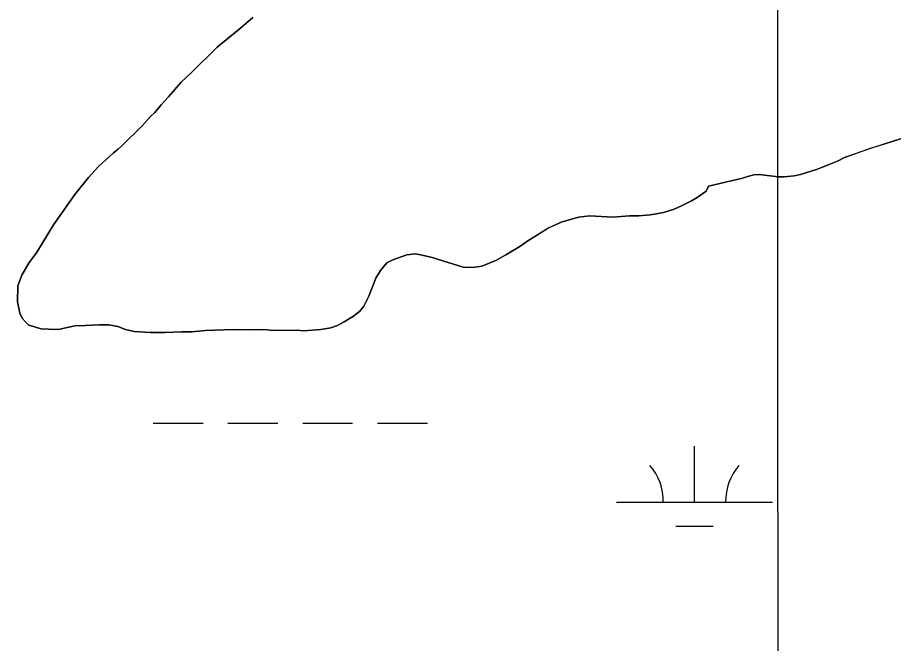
# Model space of a CAD drawing. Extents: x 3263578 to 3301413, y 764927 to 798602.
# Drawn here: x 3290825 to 3291387, y 790354 to 790756 of the extents above; entities that cross this region are included whole.
import ezdxf

# ---------------------------------------------------------------- set-up
doc = ezdxf.new("R2010")
doc.units = 0
for name, color, linetype in [('V-GRID-MAJR', 7, 'Continuous'), ('V-SITE-VEGE', 7, 'Continuous'), ('V-TOPO-SHOR', 7, 'Continuous'), ('V-WETL-SWMP', 7, 'Continuous')]:
    doc.layers.add(name, color=color, linetype=linetype)

msp = doc.modelspace()

# ---------------------------------------------------------------- linework, layer by layer
at = {"layer": 'V-GRID-MAJR'}
msp.add_spline([(3291317.392, 775831.154), (3291315.629, 781890.578), (3291313.866, 787952.609), (3291312.102, 794014.677), (3291312.1010000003, 794017.248)], degree=3, dxfattribs=at)
at = {"layer": 'V-SITE-VEGE'}
for p, q in [((3290967.3540000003, 790748.468), (3290976.257, 790756.1789999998)), ((3290953.311, 790737.198), (3290967.3540000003, 790748.4680000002)), ((3290936.892, 790720.7880000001), (3290953.311, 790737.1979999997)), ((3290930.363, 790714.658), (3290936.892, 790720.7880000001)), ((3290922.253, 790705.3640000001), (3290930.363, 790714.658)), ((3290917.506, 790700.224), (3290922.253, 790705.3640000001)), ((3290913.3510000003, 790695.28), (3290917.506, 790700.224)), ((3290905.437, 790686.9770000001), (3290910.582, 790692.71)), ((3290910.582, 790692.71), (3290913.3510000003, 790695.28)), ((3290892.185, 790673.925), (3290905.437, 790686.9770000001)), ((3291395.913, 790679.547), (3291381.87, 790675.0010000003)), ((3290886.843, 790669.3790000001), (3290889.811, 790671.75)), ((3290889.811, 790671.75), (3290892.185, 790673.925)), ((3291373.168, 790672.432), (3291355.96, 790666.305)), ((3291381.87, 790675.001), (3291373.168, 790672.432)), ((3290877.349, 790660.4799999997), (3290886.843, 790669.3790000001)), ((3291355.96, 790666.305), (3291351.41, 790663.933)), ((3290870.822, 790653.558), (3290877.349, 790660.4799999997)), ((3291341.125, 790659.981), (3291337.96, 790658.596)), ((3291345.0810000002, 790661.363), (3291341.125, 790659.981)), ((3291351.41, 790663.933), (3291345.0810000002, 790661.363)), ((3290862.116, 790642.6829999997), (3290870.822, 790653.558)), ((3291294.453, 790654.453), (3291289.703, 790652.872)), ((3291297.812, 790655.2429999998), (3291294.453, 790654.4529999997)), ((3291301.174, 790655.4400000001), (3291297.812, 790655.2430000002)), ((3291313.436, 790653.855), (3291301.174, 790655.4400000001)), ((3291317.194, 790653.855), (3291313.436, 790653.855)), ((3291323.522, 790654.643), (3291317.194, 790653.855)), ((3291327.6750000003, 790655.434), (3291323.522, 790654.643)), ((3291337.96, 790658.596), (3291327.6750000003, 790655.434)), ((3291268.738, 790647.9319999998), (3291267.1550000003, 790644.7679999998)), ((3291286.736, 790652.278), (3291268.738, 790647.932)), ((3291289.703, 790652.872), (3291286.736, 790652.2779999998)), ((3290848.466, 790623.106), (3290862.116, 790642.6829999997)), ((3291267.1550000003, 790644.7679999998), (3291261.419, 790640.6169999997)), ((3291257.66, 790638.442), (3291251.332, 790635.278)), ((3291261.419, 790640.6169999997), (3291257.66, 790638.442)), ((3291239.859, 790631.1279999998), (3291235.311, 790630.1389999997)), ((3291246.585, 790633.105), (3291239.859, 790631.1279999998)), ((3291251.332, 790635.278), (3291246.585, 790633.105)), ((3291185.274, 790627.9759999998), (3291174.196, 790624.814)), ((3291192.591, 790628.964), (3291185.274, 790627.9759999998)), ((3291207.224, 790627.9699999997), (3291192.591, 790628.964)), ((3291217.907, 790628.957), (3291207.224, 790627.9699999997)), ((3291223.84, 790628.9550000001), (3291217.907, 790628.957)), ((3291231.157, 790629.547), (3291223.84, 790628.9550000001)), ((3291235.311, 790630.1389999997), (3291231.157, 790629.5469999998)), ((3290837.386, 790605.113), (3290848.466, 790623.106)), ((3291166.088, 790621.257), (3291152.043, 790612.358)), ((3291170.045, 790622.8379999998), (3291166.088, 790621.2569999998)), ((3291174.196, 790624.814), (3291170.045, 790622.8379999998)), ((3291147.4960000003, 790609.1959999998), (3291138.594, 790603.8569999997)), ((3291152.043, 790612.358), (3291147.4960000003, 790609.1959999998)), ((3290832.836, 790598.983), (3290837.386, 790605.113)), ((3291075.11, 790603.8709999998), (3291066.207, 790600.7089999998)), ((3291080.646, 790604.463), (3291075.11, 790603.8709999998)), ((3291084.998, 790603.6730000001), (3291080.646, 790604.463)), ((3291091.326, 790602.09), (3291084.998, 790603.6730000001)), ((3291138.594, 790603.8569999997), (3291132.661, 790600.4940000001)), ((3290828.088, 790590.875), (3290832.836, 790598.983)), ((3291062.253, 790598.733), (3291058.296, 790593.789)), ((3291066.207, 790600.7089999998), (3291062.253, 790598.7329999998)), ((3291111.298, 790595.954), (3291091.326, 790602.09)), ((3291132.661, 790600.4940000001), (3291123.166, 790596.5439999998)), ((3291058.296, 790593.789), (3291055.13, 790588.845)), ((3291117.231, 790595.753), (3291111.298, 790595.954)), ((3291123.166, 790596.5439999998), (3291117.231, 790595.7529999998)), ((3290825.514, 790583.9549999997), (3290828.088, 790590.875)), ((3291055.13, 790588.845), (3291050.778, 790577.376)), ((3290825.315, 790573.67), (3290825.514, 790583.9549999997)), ((3291050.778, 790577.376), (3291047.413, 790570.8520000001)), ((3290826.892, 790566.35), (3290825.315, 790573.67)), ((3291047.413, 790570.8520000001), (3291044.646, 790567.4890000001)), ((3290828.279, 790563.188), (3290826.892, 790566.35)), ((3290832.234, 790559.033), (3290828.279, 790563.188)), ((3291040.8880000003, 790564.523), (3291034.951, 790560.767)), ((3291044.646, 790567.4890000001), (3291040.8880000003, 790564.523)), ((3290836.782, 790557.449), (3290832.234, 790559.0329999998)), ((3290862.294, 790558.236), (3290857.154, 790557.247)), ((3290868.624, 790558.43), (3290862.294, 790558.236)), ((3290877.722, 790559.022), (3290868.624, 790558.43)), ((3290883.853, 790559.02), (3290877.722, 790559.022)), ((3290889.588, 790557.832), (3290883.853, 790559.02)), ((3290894.532, 790556.0530000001), (3290889.588, 790557.832)), ((3291030.597, 790558.5920000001), (3291026.249, 790557.011)), ((3291034.951, 790560.767), (3291030.597, 790558.5920000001)), ((3290840.538, 790556.46), (3290836.782, 790557.449)), ((3290845.089, 790556.0650000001), (3290840.538, 790556.46)), ((3290851.614, 790555.8640000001), (3290845.089, 790556.0650000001)), ((3290857.154, 790557.247), (3290851.614, 790555.8640000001)), ((3290900.069, 790554.6659999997), (3290894.532, 790556.0529999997)), ((3290910.549, 790554.0700000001), (3290900.069, 790554.666)), ((3290919.847, 790554.068), (3290910.549, 790554.0700000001)), ((3290930.724, 790554.461), (3290919.847, 790554.068)), ((3290937.251, 790554.459), (3290930.724, 790554.461)), ((3290945.953, 790555.25), (3290937.251, 790554.459)), ((3290963.752, 790556.036), (3290945.953, 790555.25)), ((3290974.629, 790555.836), (3290963.752, 790556.036)), ((3290979.178, 790556.032), (3290974.629, 790555.836)), ((3290985.704, 790555.6369999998), (3290979.178, 790556.0319999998)), ((3290989.065, 790555.24), (3290985.704, 790555.6369999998)), ((3291004.691, 790555.434), (3290989.065, 790555.24)), ((3291008.845, 790555.037), (3291004.691, 790555.434)), ((3291019.918, 790556.024), (3291008.845, 790555.037)), ((3291026.249, 790557.011), (3291019.918, 790556.024))]:
    msp.add_line(p, q, dxfattribs=at)
at = {"layer": 'V-TOPO-SHOR'}
for points in [[(3291111.298, 790595.954), (3291091.326, 790602.09), (3291084.998, 790603.6730000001), (3291080.646, 790604.463), (3291075.11, 790603.871), (3291066.207, 790600.709), (3291062.253, 790598.733), (3291058.296, 790593.789), (3291055.13, 790588.845), (3291050.778, 790577.376), (3291047.413, 790570.8520000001), (3291044.644, 790567.4890000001), (3291040.886, 790564.523), (3291034.951, 790560.767), (3291030.599, 790558.5920000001), (3291026.249, 790557.011), (3291019.918, 790556.024), (3291008.845, 790555.037), (3291004.691, 790555.434), (3290989.065, 790555.24), (3290985.704, 790555.637), (3290979.178, 790556.032), (3290974.629, 790555.836), (3290963.752, 790556.036), (3290945.953, 790555.25), (3290937.251, 790554.459), (3290930.724, 790554.461), (3290919.847, 790554.068), (3290910.549, 790554.0700000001), (3290900.069, 790554.666), (3290894.532, 790556.0530000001), (3290889.588, 790557.832), (3290883.8510000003, 790559.02), (3290877.722, 790559.022), (3290868.624, 790558.43), (3290862.294, 790558.236), (3290857.154, 790557.247), (3290851.616, 790555.8640000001), (3290845.089, 790556.063), (3290840.538, 790556.46), (3290836.782, 790557.449), (3290832.234, 790559.033), (3290828.279, 790563.188), (3290826.894, 790566.3520000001), (3290825.315, 790573.67), (3290825.514, 790583.9550000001), (3290828.088, 790590.875), (3290832.836, 790598.983), (3290837.386, 790605.113), (3290848.466, 790623.106), (3290862.116, 790642.683), (3290870.822, 790653.558), (3290877.349, 790660.48), (3290886.843, 790669.3790000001), (3290889.811, 790671.75), (3290892.185, 790673.925), (3290905.437, 790686.975), (3290910.582, 790692.71), (3290913.3510000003, 790695.28), (3290917.506, 790700.224), (3290922.253, 790705.3640000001), (3290930.363, 790714.658), (3290936.892, 790720.7880000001), (3290953.311, 790737.198), (3290967.3540000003, 790748.468), (3290976.257, 790756.179)], [(3291395.913, 790679.547), (3291381.87, 790675.001), (3291373.168, 790672.432), (3291355.96, 790666.305), (3291351.41, 790663.933), (3291345.0810000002, 790661.363), (3291341.125, 790659.981), (3291337.96, 790658.596), (3291327.6750000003, 790655.434), (3291323.522, 790654.643), (3291317.194, 790653.855), (3291313.436, 790653.855), (3291301.174, 790655.4400000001), (3291297.812, 790655.243), (3291294.451, 790654.453), (3291289.703, 790652.872), (3291286.736, 790652.278), (3291268.738, 790647.932), (3291267.1550000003, 790644.768), (3291261.419, 790640.617), (3291257.66, 790638.442), (3291251.33, 790635.278), (3291246.585, 790633.105), (3291239.859, 790631.128), (3291235.311, 790630.139), (3291231.157, 790629.547), (3291223.84, 790628.9550000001), (3291217.907, 790628.957), (3291207.2260000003, 790627.97), (3291192.591, 790628.964), (3291185.274, 790627.976), (3291174.196, 790624.814), (3291170.045, 790622.838), (3291166.088, 790621.257), (3291152.043, 790612.358), (3291147.494, 790609.196), (3291138.594, 790603.857), (3291132.661, 790600.496), (3291123.166, 790596.544), (3291117.231, 790595.753), (3291111.298, 790595.954)]]:
    msp.add_lwpolyline(points, dxfattribs=at)
at = {"layer": 'V-WETL-SWMP'}
for p, q in [((3290976.252728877, 790756.181405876), (3290967.3508085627, 790748.4693796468)), ((3290967.3508085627, 790748.4693796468), (3290953.306937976, 790737.2003370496)), ((3290953.306937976, 790737.2003370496), (3290936.8880759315, 790720.7882916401)), ((3290936.8880759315, 790720.7882916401), (3290930.360132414, 790714.6592730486)), ((3290930.360132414, 790714.6592730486), (3290922.249195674, 790705.3652522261)), ((3290922.249195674, 790705.3652522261), (3290917.5022339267, 790700.2242396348)), ((3290917.5022339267, 790700.2242396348), (3290913.347265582, 790695.281229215)), ((3290910.5782896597, 790692.7102212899), (3290905.434330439, 790686.9762078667)), ((3290913.347265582, 790695.281229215), (3290910.5782896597, 790692.7102212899)), ((3290905.434330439, 790686.9762078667), (3290892.181442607, 790673.9261709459)), ((3291381.8603151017, 790675.0041878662), (3291395.9031579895, 790679.5502395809)), ((3290889.8074633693, 790671.7511641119), (3290886.840490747, 790669.3791551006)), ((3290892.181442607, 790673.9261709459), (3290889.8074633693, 790671.7511641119)), ((3291355.950603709, 790666.3080928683), (3291373.1574134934, 790672.4351554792)), ((3291373.1574134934, 790672.4351554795), (3291381.8603151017, 790675.0041878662)), ((3290886.840490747, 790669.3791551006), (3290877.345572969, 790660.4811280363)), ((3291351.4006509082, 790663.9360773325), (3291355.950603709, 790666.3080928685)), ((3290877.345572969, 790660.4811280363), (3290870.8176261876, 790653.5601105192)), ((3291337.9517973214, 790658.5990291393), (3291341.115763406, 790659.983040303)), ((3291341.115763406, 790659.983040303), (3291345.071719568, 790661.3660547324)), ((3291345.071719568, 790661.3660547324), (3291351.4006509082, 790663.9360773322)), ((3290870.8176261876, 790653.5601105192), (3290862.112690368, 790642.6850893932)), ((3291289.694378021, 790652.873837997), (3291294.4413250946, 790654.4548554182)), ((3291294.4413250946, 790654.4548554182), (3291297.8032862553, 790655.2458682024)), ((3291297.8032862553, 790655.2458682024), (3291301.1652449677, 790655.4428817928)), ((3291301.1652449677, 790655.4428817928), (3291313.4270848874, 790653.8579344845)), ((3291313.4270848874, 790653.8579344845), (3291317.185037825, 790653.8569499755)), ((3291317.185037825, 790653.8569499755), (3291323.5129618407, 790654.6469749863)), ((3291323.5129618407, 790654.6469749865), (3291327.666913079, 790655.4369910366)), ((3291327.666913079, 790655.4369910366), (3291337.9517973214, 790658.5990291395)), ((3291267.146626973, 790644.7707560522), (3291268.7296201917, 790647.9347582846)), ((3291268.7296201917, 790647.9347582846), (3291286.7274127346, 790652.281826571)), ((3291286.7274127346, 790652.281826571), (3291289.694378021, 790652.873837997)), ((3290862.112690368, 790642.6850893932), (3290848.461780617, 790623.1080596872)), ((3291261.410681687, 790640.6187380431), (3291267.146626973, 790644.7707560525)), ((3291251.322786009, 790635.2807037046), (3291257.651719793, 790638.4437255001)), ((3291257.651719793, 790638.4437255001), (3291261.410681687, 790640.6187380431)), ((3291235.3019654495, 790630.14264464), (3291239.850912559, 790631.1306620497)), ((3291239.850912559, 790631.1306620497), (3291246.5758364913, 790633.1066870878)), ((3291246.5758364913, 790633.1066870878), (3291251.322786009, 790635.2807037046)), ((3291174.189708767, 790624.8163999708), (3291185.265583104, 790627.9784413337)), ((3291185.265583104, 790627.9784413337), (3291192.583495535, 790628.9654701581)), ((3291192.583495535, 790628.9654701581), (3291207.2183081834, 790627.9735318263)), ((3291207.2183081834, 790627.9735318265), (3291217.89817851, 790628.9595745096)), ((3291217.89817851, 790628.9595745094), (3291223.831104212, 790628.9585989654)), ((3291223.831104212, 790628.9585989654), (3291231.14901501, 790629.5496283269)), ((3291231.14901501, 790629.5496283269), (3291235.3019654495, 790630.1426446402)), ((3290848.461780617, 790623.1080596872), (3290837.382845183, 790605.1140384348)), ((3291152.0369348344, 790612.361325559), (3291166.080795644, 790621.2583713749)), ((3291166.080795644, 790621.2583713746), (3291170.0367526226, 790622.8393855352)), ((3291170.0367526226, 790622.8393855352), (3291174.189708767, 790624.8163999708)), ((3291138.587068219, 790603.8602816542), (3291147.4879787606, 790609.1983111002)), ((3291147.4879787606, 790609.1983111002), (3291152.0369348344, 790612.361325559)), ((3290837.382845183, 790605.1140384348), (3290832.8328768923, 790598.984027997)), ((3291066.2019616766, 790600.711987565), (3291075.1028632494, 790603.8740199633)), ((3291075.1028632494, 790603.8740199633), (3291080.6397963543, 790604.4660419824)), ((3291080.6397963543, 790604.4660419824), (3291084.9907386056, 790603.6740609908)), ((3291084.9907386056, 790603.6740609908), (3291091.31865284, 790602.0910892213)), ((3291132.653128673, 790600.4992617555), (3291138.587068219, 790603.8602816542)), ((3290832.8328768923, 790598.984027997), (3290828.084902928, 790590.8760194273)), ((3291058.2900322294, 790593.7919643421), (3291062.2460030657, 790598.7349739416)), ((3291062.2460030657, 790598.7349739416), (3291066.2019616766, 790600.711987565)), ((3291091.31865284, 790602.0910892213), (3291111.29237743, 790595.9551798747)), ((3291123.159231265, 790596.5462279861), (3291132.653128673, 790600.4992617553)), ((3291055.1240514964, 790588.8479579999), (3291058.2900322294, 790593.7919643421)), ((3291111.29237743, 790595.9551798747), (3291117.225302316, 790595.7562045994)), ((3291117.225302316, 790595.7562045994), (3291123.159231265, 790596.5462279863)), ((3290828.084902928, 790590.8760194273), (3290825.511906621, 790583.9550182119)), ((3291050.7710587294, 790577.3779556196), (3291055.1240514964, 790588.8479579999)), ((3290825.511906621, 790583.9550182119), (3290825.311866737, 790573.6710313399)), ((3291047.407073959, 790570.8529506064), (3291050.7710587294, 790577.3779556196)), ((3290825.311866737, 790573.6710313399), (3290826.891816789, 790566.3530477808)), ((3291044.637094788, 790567.4909437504), (3291047.407073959, 790570.8529506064)), ((3290826.891816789, 790566.3530477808), (3290828.2757864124, 790563.1880577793)), ((3290828.2757864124, 790563.1880577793), (3290832.2307197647, 790559.0340797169)), ((3291034.9451884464, 790560.7689129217), (3291040.8791296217, 790564.5249322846)), ((3291040.8791296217, 790564.5249322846), (3291044.637094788, 790567.4909437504)), ((3290832.230719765, 790559.0340797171), (3290836.778656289, 790557.4511006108)), ((3290857.1494003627, 790557.2481848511), (3290862.291340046, 790558.2362047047)), ((3290862.291340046, 790558.2362047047), (3290868.6202616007, 790558.4322305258)), ((3290868.6202616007, 790558.4322305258), (3290877.7171501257, 790559.0242672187)), ((3290877.7171501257, 790559.0242672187), (3290883.848073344, 790559.022292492)), ((3290883.848073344, 790559.022292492), (3290889.5829966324, 790557.8343177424)), ((3290889.5829966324, 790557.8343177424), (3290894.5269273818, 790556.0533405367)), ((3291026.2422819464, 790557.0128821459), (3291030.5932339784, 790558.5938979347)), ((3291030.5932339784, 790558.5938979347), (3291034.9451884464, 790560.7689129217)), ((3290836.778656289, 790557.4511006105), (3290840.535605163, 790556.4611174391)), ((3290840.535605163, 790556.4611174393), (3290845.084546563, 790556.0641367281)), ((3290845.084546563, 790556.0641367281), (3290851.61146401, 790555.8651639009)), ((3290851.61146401, 790555.8651639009), (3290857.1494003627, 790557.2481848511)), ((3290894.5269273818, 790556.0533405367), (3290900.0648523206, 790554.6673652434)), ((3290900.0648523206, 790554.6673652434), (3290910.5457186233, 790554.0724092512)), ((3290910.5457186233, 790554.0724092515), (3290919.841602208, 790554.0704475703)), ((3290919.841602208, 790554.0704475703), (3290930.718467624, 790554.4634918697)), ((3290930.718467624, 790554.4634918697), (3290937.2453858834, 790554.4615187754)), ((3290937.2453858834, 790554.4615187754), (3290945.947280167, 790555.2505535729)), ((3290945.947280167, 790555.2505535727), (3290963.7470605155, 790556.0376258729)), ((3290963.7470605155, 790556.0376258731), (3290974.6239234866, 790555.8376709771)), ((3290974.6239234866, 790555.8376709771), (3290979.1728673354, 790556.0346894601)), ((3290979.1728673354, 790556.0346894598), (3290985.6987839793, 790555.6377168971)), ((3290985.6987839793, 790555.6377168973), (3290989.0607402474, 790555.241731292)), ((3290989.0607402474, 790555.241731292), (3291004.685545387, 790555.4357954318)), ((3291004.685545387, 790555.4357954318), (3291008.838491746, 790555.0388130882)), ((3291008.838491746, 790555.0388130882), (3291019.913357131, 790556.025857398)), ((3291019.913357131, 790556.025857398), (3291026.2422819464, 790557.0128821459)), ((3290912.3243477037, 790495.8775298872), (3290944.3241472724, 790495.879856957)), ((3290960.3240470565, 790495.8810204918), (3290992.323846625, 790495.883347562)), ((3291008.3237464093, 790495.884511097), (3291040.323545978, 790495.886838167)), ((3291056.3234457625, 790495.8880017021), (3291088.3232453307, 790495.8903287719)), ((3291259.641653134, 790445.1608215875), (3291259.6391835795, 790481.1607970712)), ((3291209.6419663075, 790445.1571855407), (3291309.64133996, 790445.1644576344)), ((3291247.642786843, 790429.7289594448), (3291271.642636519, 790429.7307047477))]:
    msp.add_line(p, q, dxfattribs=at)
for centre, radius, start, end in [((3291204.3990304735, 790445.6316071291), 35.246287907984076, 359.2323422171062, 40.776000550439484), ((3291314.884210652, 790445.6396417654), 35.24628790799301, 139.23234782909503, 180.77600616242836)]:
    msp.add_arc(centre, radius, start, end, dxfattribs=at)

doc.saveas('drawing.dxf')
